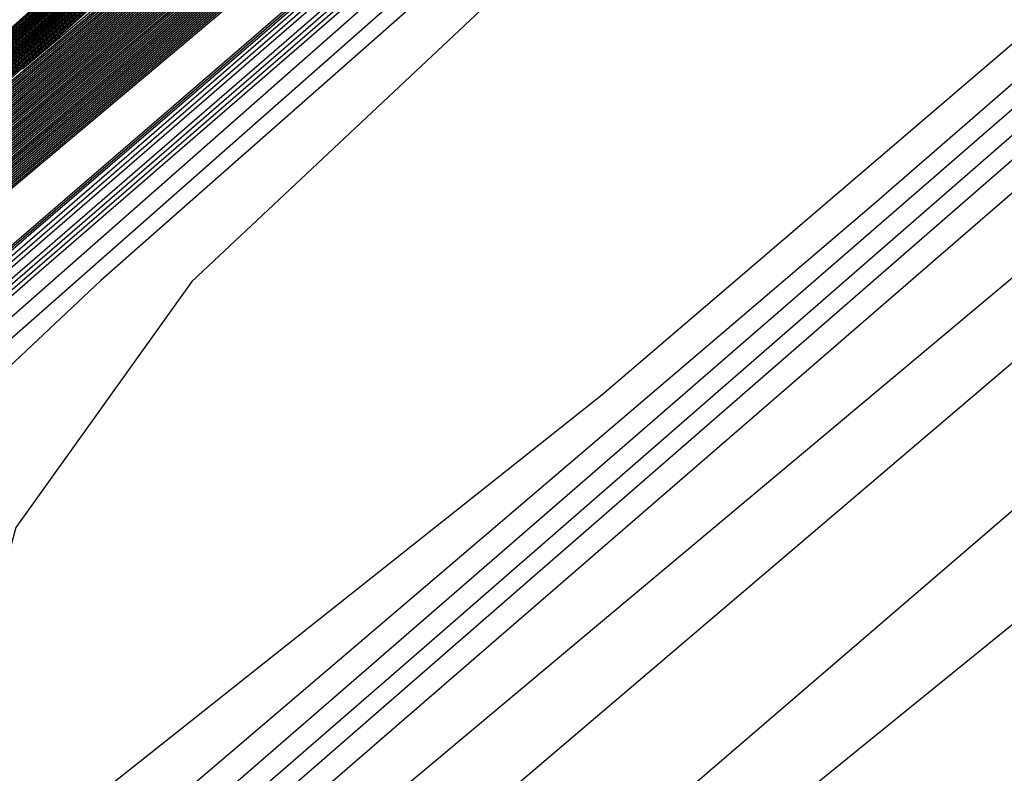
# Model space of a CAD drawing. Extents: x 3249832 to 3255657, y 13789405 to 13793316.
# Tile 676 of 1056: x 3253203.11 to 3253204.96, y 13791251.42 to 13791252.83. Entities that reach past the tile are written whole.
import ezdxf

# ---------------------------------------------------------------- set-up
doc = ezdxf.new("R2010")
doc.units = 0
doc.header["$LTSCALE"] = 100
doc.header["$MEASUREMENT"] = 0
for name, color, linetype in [('GRATIO_03231_CON', 1, 'CONTINUOUS'), ('GRATIO_0323_ICON', 1, 'CONTINUOUS'), ('TARGETS_EAST', 7, 'CONTINUOUS')]:
    doc.layers.add(name, color=color, linetype=linetype)

# ---------------------------------------------------------------- blocks, each defined once
blk = doc.blocks.new('Gratio_032316_contours')
at = {"layer": 'GRATIO_03231_CON', "color": 5, "linetype": 'Continuous', "flags": 128}
for points in [[(3253294.0212, 13791331.0428), (3253275.5125, 13791314.8486), (3253259.7464, 13791301.1197), (3253250.9012, 13791293.4869), (3253247.6075, 13791290.7142), (3253247.1091, 13791290.3491), (3253246.7117, 13791290.0122), (3253243.9688, 13791287.6176), (3253236.4957, 13791281.1528), (3253223.0936, 13791269.6111), (3253207.3062, 13791256.0098), (3253193.863, 13791244.3721), (3253186.312, 13791237.7178), (3253183.475, 13791235.0528)], [(3253201.6585, 13791249.0562), (3253208.7399, 13791255.1436), (3253214.639, 13791260.1955), (3253217.7084, 13791262.7688), (3253218.7561, 13791263.5746), (3253219.2039, 13791263.8623)], [(3253293.8317, 13791330.8804), (3253275.3974, 13791314.7514), (3253259.6945, 13791301.0778), (3253250.8846, 13791293.4758), (3253247.604, 13791290.7145), (3253247.1076, 13791290.3509), (3253246.6966, 13791290.002), (3253243.8576, 13791287.5248), (3253236.1237, 13791280.8358), (3253222.2547, 13791268.8929), (3253205.9177, 13791254.8183), (3253192.0065, 13791242.7756), (3253184.1926, 13791235.8897), (3253181.257, 13791233.1319)], [(3253200.1596, 13791247.6182), (3253204.5266, 13791251.3287), (3253206.6263, 13791253.0335), (3253207.1335, 13791253.338), (3253207.214, 13791253.2832), (3253207.7988, 13791253.6979), (3253208.8801, 13791254.5638), (3253210.2152, 13791255.6509), (3253211.5605, 13791256.7314)], [(3253293.6422, 13791330.7181), (3253275.2822, 13791314.6541), (3253259.6426, 13791301.0358), (3253250.8681, 13791293.4648), (3253247.6005, 13791290.7147), (3253247.106, 13791290.3527), (3253246.6814, 13791289.9919), (3253243.7465, 13791287.432), (3253235.7518, 13791280.5188), (3253221.4158, 13791268.1746), (3253204.5291, 13791253.6269), (3253190.15, 13791241.1791), (3253182.0733, 13791234.0616)], [(3253293.4527, 13791330.5558), (3253275.167, 13791314.5569), (3253259.5907, 13791300.9939), (3253250.8516, 13791293.4537), (3253247.5971, 13791290.715), (3253247.1045, 13791290.3544), (3253246.6663, 13791289.9818), (3253243.6353, 13791287.3391), (3253235.3798, 13791280.2018), (3253220.5769, 13791267.4564), (3253203.1406, 13791252.4354), (3253188.2936, 13791239.5826), (3253179.954, 13791232.2335)], [(3253308.4445, 13791343.7658), (3253293.0737, 13791330.2311), (3253274.9367, 13791314.3625), (3253259.4868, 13791300.91), (3253250.8185, 13791293.4315), (3253247.5901, 13791290.7155), (3253247.1014, 13791290.358), (3253246.6359, 13791289.9615), (3253243.413, 13791287.1535), (3253234.6358, 13791279.5678), (3253218.8992, 13791266.0199), (3253200.3635, 13791250.0525), (3253184.5806, 13791236.3896), (3253175.7173, 13791228.5842), (3253172.4005, 13791225.5046), (3253171.8717, 13791224.8476), (3253171.831, 13791224.6878), (3253171.8119, 13791224.6105), (3253171.8063, 13791224.579), (3253171.8071, 13791224.562), (3253171.8114, 13791224.5508), (3253171.8175, 13791224.5425)], [(3253308.192, 13791343.5479), (3253292.8842, 13791330.0688), (3253274.8215, 13791314.2652), (3253259.4349, 13791300.868), (3253250.8019, 13791293.4204), (3253247.5867, 13791290.7158), (3253247.0999, 13791290.3598), (3253246.6302, 13791289.9595), (3253243.3773, 13791287.1255), (3253234.5186, 13791279.4695), (3253219.1017, 13791266.2089), (3253203.6551, 13791252.9828), (3253196.5771, 13791247.0361)], [(3253307.9395, 13791343.3301), (3253292.6947, 13791329.9065), (3253274.7064, 13791314.168), (3253259.383, 13791300.8261), (3253250.7854, 13791293.4094), (3253247.5832, 13791290.716), (3253247.0984, 13791290.3616), (3253246.6301, 13791289.9622), (3253243.386, 13791287.1355), (3253234.551, 13791279.4998), (3253219.1753, 13791266.2743), (3253203.7697, 13791253.0834), (3253196.7106, 13791247.1525)], [(3253307.687, 13791343.1123), (3253292.5052, 13791329.7441), (3253274.5912, 13791314.0708), (3253259.3311, 13791300.7842), (3253250.7688, 13791293.3983), (3253247.5797, 13791290.7163), (3253247.0968, 13791290.3634), (3253246.6299, 13791289.965), (3253243.3946, 13791287.1456), (3253234.5834, 13791279.53), (3253219.2488, 13791266.3397), (3253203.8844, 13791253.184), (3253196.8441, 13791247.2689)], [(3253307.1819, 13791342.6766), (3253292.1262, 13791329.4195), (3253274.3609, 13791313.8764), (3253259.2273, 13791300.7003), (3253250.7358, 13791293.3761), (3253247.5728, 13791290.7168), (3253247.0938, 13791290.367), (3253246.6295, 13791289.9704), (3253243.4119, 13791287.1657), (3253234.6482, 13791279.5905), (3253219.3958, 13791266.4705), (3253204.1137, 13791253.3851), (3253197.1111, 13791247.5017)], [(3253306.9294, 13791342.4588), (3253291.9367, 13791329.2571), (3253274.2457, 13791313.7791), (3253259.1753, 13791300.6583), (3253250.7192, 13791293.3651), (3253247.5693, 13791290.7171), (3253247.0923, 13791290.3688), (3253246.6294, 13791289.9732), (3253243.4206, 13791287.1758), (3253234.6806, 13791279.6207), (3253219.4693, 13791266.536), (3253204.2284, 13791253.4857), (3253197.2446, 13791247.6181)], [(3253306.6769, 13791342.2409), (3253291.7472, 13791329.0948), (3253274.1305, 13791313.6819), (3253259.1234, 13791300.6164), (3253250.7027, 13791293.354), (3253247.5658, 13791290.7173), (3253247.0907, 13791290.3706), (3253246.6292, 13791289.9759), (3253243.4292, 13791287.1859), (3253234.713, 13791279.651), (3253219.5429, 13791266.6014), (3253204.343, 13791253.5863), (3253197.3781, 13791247.7345)], [(3253306.4244, 13791342.0231), (3253291.5577, 13791328.9325), (3253274.0154, 13791313.5847), (3253259.0715, 13791300.5744), (3253250.6861, 13791293.3429), (3253247.5624, 13791290.7176), (3253247.0892, 13791290.3724), (3253246.629, 13791289.9786), (3253243.4379, 13791287.1959), (3253234.7454, 13791279.6812), (3253219.6164, 13791266.6668), (3253204.4577, 13791253.6869), (3253197.5116, 13791247.8509)], [(3253305.9193, 13791341.5874), (3253291.1787, 13791328.6078), (3253273.785, 13791313.3903), (3253258.9677, 13791300.4906), (3253250.653, 13791293.3208), (3253247.5554, 13791290.7181), (3253247.0861, 13791290.376), (3253246.6287, 13791289.9841), (3253243.4552, 13791287.216), (3253234.8102, 13791279.7417), (3253219.7634, 13791266.7976), (3253204.687, 13791253.888), (3253197.7786, 13791248.0837)], [(3253305.6668, 13791341.3696), (3253290.9892, 13791328.4455), (3253273.6699, 13791313.293), (3253258.9158, 13791300.4486), (3253250.6365, 13791293.3097), (3253247.5519, 13791290.7183), (3253247.0846, 13791290.3778), (3253246.6285, 13791289.9868), (3253243.4639, 13791287.2261), (3253234.8425, 13791279.7719), (3253219.8369, 13791266.863), (3253204.8017, 13791253.9886), (3253197.9121, 13791248.2001)], [(3253305.4143, 13791341.1518), (3253290.7997, 13791328.2831), (3253273.5547, 13791313.1958), (3253258.8639, 13791300.4067), (3253250.62, 13791293.2986), (3253247.5485, 13791290.7186), (3253247.0831, 13791290.3796), (3253246.6283, 13791289.9895), (3253243.4725, 13791287.2362), (3253234.8749, 13791279.8021), (3253219.9105, 13791266.9285), (3253204.9164, 13791254.0892), (3253198.0457, 13791248.3165)], [(3253305.1618, 13791340.9339), (3253290.6102, 13791328.1208), (3253273.4395, 13791313.0986), (3253258.8119, 13791300.3647), (3253250.6034, 13791293.2875), (3253247.545, 13791290.7189), (3253247.0815, 13791290.3814), (3253246.6281, 13791289.9923), (3253243.4812, 13791287.2462), (3253234.9073, 13791279.8324), (3253219.984, 13791266.9939), (3253205.031, 13791254.1897), (3253198.1792, 13791248.4329)], [(3253304.6567, 13791340.4982), (3253290.2312, 13791327.7961), (3253273.2092, 13791312.9041), (3253258.7081, 13791300.2808), (3253250.5703, 13791293.2654), (3253247.5381, 13791290.7194), (3253247.0785, 13791290.385), (3253246.6278, 13791289.9977), (3253243.4985, 13791287.2663), (3253234.9721, 13791279.8929), (3253220.131, 13791267.1247), (3253205.2604, 13791254.3909), (3253198.4462, 13791248.6657)], [(3253198.5797, 13791248.7821), (3253205.1985, 13791254.6939), (3253219.8766, 13791267.5661), (3253234.5757, 13791280.4146), (3253243.0421, 13791287.8092), (3253246.1606, 13791290.5352), (3253246.601, 13791290.9314), (3253246.8802, 13791291.2038), (3253248.905, 13791293.0251), (3253254.4294, 13791297.9353), (3253264.334, 13791306.6991), (3253276.0046, 13791316.981), (3253285.9538, 13791325.6705), (3253291.6945, 13791330.5546), (3253294.7416, 13791333.0114)], [(3253304.4042, 13791340.2804), (3253290.0417, 13791327.6338), (3253273.094, 13791312.8069), (3253258.6562, 13791300.2389), (3253250.5538, 13791293.2543), (3253247.5346, 13791290.7196), (3253247.0769, 13791290.3868), (3253246.6276, 13791290.0005), (3253243.5071, 13791287.2764), (3253235.0045, 13791279.9231), (3253220.2045, 13791267.1901), (3253205.375, 13791254.4915), (3253198.5797, 13791248.7821)], [(3253198.7132, 13791248.8985), (3253205.3136, 13791254.7939), (3253219.9511, 13791267.6304), (3253234.6095, 13791280.4433), (3253243.0524, 13791287.8174), (3253246.1624, 13791290.5357), (3253246.6017, 13791290.9306), (3253246.8735, 13791291.1956), (3253248.8442, 13791292.9683), (3253254.221, 13791297.7473), (3253263.8608, 13791306.2769), (3253275.2196, 13791316.284), (3253284.9029, 13791324.7413), (3253290.4997, 13791329.5031), (3253293.5319, 13791331.9519)], [(3253304.1517, 13791340.0626), (3253289.8522, 13791327.4715), (3253272.9789, 13791312.7097), (3253258.6043, 13791300.197), (3253250.5372, 13791293.2432), (3253247.5311, 13791290.7199), (3253247.0754, 13791290.3886), (3253246.6274, 13791290.0032), (3253243.5158, 13791287.2865), (3253235.0369, 13791279.9533), (3253220.2781, 13791267.2556), (3253205.4897, 13791254.592), (3253198.7132, 13791248.8985)], [(3253198.8467, 13791249.0149), (3253205.4288, 13791254.8939), (3253220.0256, 13791267.6947), (3253234.6432, 13791280.472), (3253243.0627, 13791287.8256), (3253246.1641, 13791290.5362), (3253246.6024, 13791290.9298), (3253246.8668, 13791291.1875), (3253248.7834, 13791292.9115), (3253254.0126, 13791297.5593), (3253263.3877, 13791305.8547), (3253274.4346, 13791315.5871), (3253283.8521, 13791323.8121), (3253289.3049, 13791328.4516), (3253292.3221, 13791330.8924), (3253295.3988, 13791333.3871)], [(3253303.8992, 13791339.8447), (3253289.6627, 13791327.3091), (3253272.8637, 13791312.6125), (3253258.5524, 13791300.155), (3253250.5207, 13791293.2322), (3253247.5276, 13791290.7202), (3253247.0739, 13791290.3904), (3253246.6272, 13791290.0059), (3253243.5244, 13791287.2965), (3253235.0693, 13791279.9836), (3253220.3516, 13791267.321), (3253205.6044, 13791254.6926), (3253198.8467, 13791249.0149)], [(3253199.1137, 13791249.2477), (3253205.6591, 13791255.094), (3253220.1745, 13791267.8234), (3253234.7107, 13791280.5294), (3253243.0833, 13791287.8419), (3253246.1676, 13791290.5373), (3253246.6039, 13791290.9283), (3253246.8534, 13791291.1713), (3253248.6618, 13791292.798), (3253253.5957, 13791297.1833), (3253262.4415, 13791305.0103), (3253272.8646, 13791314.1931), (3253281.7503, 13791321.9537), (3253286.9153, 13791326.3487), (3253289.9027, 13791328.7733), (3253293.1869, 13791331.4577)], [(3253303.3941, 13791339.4091), (3253289.2837, 13791326.9845), (3253272.6334, 13791312.418), (3253258.4485, 13791300.0711), (3253250.4876, 13791293.21), (3253247.5207, 13791290.7207), (3253247.0708, 13791290.394), (3253246.6269, 13791290.0114), (3253243.5418, 13791287.3167), (3253235.1341, 13791280.044), (3253220.4986, 13791267.4518), (3253205.8337, 13791254.8938), (3253199.1137, 13791249.2477)], [(3253199.2472, 13791249.3641), (3253205.7743, 13791255.194), (3253220.249, 13791267.8877), (3253234.7444, 13791280.5581), (3253243.0936, 13791287.8501), (3253246.1693, 13791290.5378), (3253246.6046, 13791290.9275), (3253246.8467, 13791291.1632), (3253248.601, 13791292.7412), (3253253.3873, 13791296.9953), (3253261.9684, 13791304.5881), (3253272.0796, 13791313.4961), (3253280.6994, 13791321.0245), (3253285.7205, 13791325.2972), (3253288.6929, 13791327.7138), (3253292.081, 13791330.4929), (3253297.6192, 13791335.1971)], [(3253303.1416, 13791339.1912), (3253289.0942, 13791326.8221), (3253272.5182, 13791312.3208), (3253258.3966, 13791300.0292), (3253250.4711, 13791293.1989), (3253247.5172, 13791290.7209), (3253247.0693, 13791290.3958), (3253246.6267, 13791290.0141), (3253243.5504, 13791287.3267), (3253235.1665, 13791280.0743), (3253220.5721, 13791267.5172), (3253205.9484, 13791254.9943), (3253199.2472, 13791249.3641)], [(3253199.3807, 13791249.4805), (3253205.8894, 13791255.294), (3253220.3235, 13791267.952), (3253234.7781, 13791280.5868), (3253243.1038, 13791287.8583), (3253246.171, 13791290.5383), (3253246.6053, 13791290.9267), (3253246.84, 13791291.1551), (3253248.5402, 13791292.6844), (3253253.1789, 13791296.8073), (3253261.4953, 13791304.1659), (3253271.2946, 13791312.7991), (3253279.6485, 13791320.0953), (3253284.5257, 13791324.2457), (3253287.4832, 13791326.6543), (3253290.9751, 13791329.5282), (3253296.7152, 13791334.4102)], [(3253302.8891, 13791338.9734), (3253288.9047, 13791326.6598), (3253272.403, 13791312.2236), (3253258.3447, 13791299.9872), (3253250.4545, 13791293.1879), (3253247.5138, 13791290.7212), (3253247.0677, 13791290.3976), (3253246.6265, 13791290.0169), (3253243.5591, 13791287.3368), (3253235.1989, 13791280.1045), (3253220.6457, 13791267.5826), (3253206.063, 13791255.0949), (3253199.3807, 13791249.4805)], [(3253199.5142, 13791249.5969), (3253206.0046, 13791255.394), (3253220.3979, 13791268.0163), (3253234.8119, 13791280.6155), (3253243.1141, 13791287.8665), (3253246.1728, 13791290.5389), (3253246.606, 13791290.9259), (3253246.8333, 13791291.147), (3253248.4794, 13791292.6276), (3253252.9704, 13791296.6193), (3253261.0222, 13791303.7437), (3253270.5096, 13791312.1022), (3253278.5977, 13791319.1661), (3253283.3309, 13791323.1942), (3253286.2735, 13791325.5948), (3253289.8691, 13791328.5635), (3253295.8113, 13791333.6233)], [(3253302.6366, 13791338.7556), (3253288.7152, 13791326.4975), (3253272.2879, 13791312.1264), (3253258.2928, 13791299.9453), (3253250.438, 13791293.1768), (3253247.5103, 13791290.7214), (3253247.0662, 13791290.3994), (3253246.6264, 13791290.0196), (3253243.5677, 13791287.3468), (3253235.2313, 13791280.1348), (3253220.7192, 13791267.6481), (3253206.1777, 13791255.1955), (3253199.5142, 13791249.5969)], [(3253199.7813, 13791249.8297), (3253206.2349, 13791255.594), (3253220.5469, 13791268.145), (3253234.8794, 13791280.6729), (3253243.1347, 13791287.8828), (3253246.1762, 13791290.5399), (3253246.6074, 13791290.9243), (3253246.8199, 13791291.1308), (3253248.3578, 13791292.514), (3253252.5536, 13791296.2433), (3253260.0759, 13791302.8992), (3253268.9396, 13791310.7082), (3253276.4959, 13791317.3077), (3253280.9414, 13791321.0912), (3253283.854, 13791323.4757), (3253287.6573, 13791326.634), (3253294.0035, 13791332.0496)], [(3253302.1315, 13791338.3199), (3253288.3362, 13791326.1728), (3253272.0575, 13791311.9319), (3253258.189, 13791299.8614), (3253250.4049, 13791293.1546), (3253247.5033, 13791290.722), (3253247.0631, 13791290.403), (3253246.626, 13791290.0251), (3253243.585, 13791287.367), (3253235.2961, 13791280.1952), (3253220.8662, 13791267.7789), (3253206.407, 13791255.3966), (3253199.7813, 13791249.8297)], [(3253199.9148, 13791249.9461), (3253206.3501, 13791255.694), (3253220.6213, 13791268.2093), (3253234.9131, 13791280.7016), (3253243.145, 13791287.891), (3253246.178, 13791290.5404), (3253246.6081, 13791290.9235), (3253246.8132, 13791291.1227), (3253248.297, 13791292.4572), (3253252.3451, 13791296.0552), (3253259.6028, 13791302.477), (3253268.1546, 13791310.0112), (3253275.445, 13791316.3785), (3253279.7466, 13791320.0397), (3253282.6443, 13791322.4162), (3253286.5513, 13791325.6693), (3253293.0995, 13791331.2627), (3253300.7952, 13791337.8692)], [(3253301.879, 13791338.1021), (3253288.1467, 13791326.0105), (3253271.9424, 13791311.8347), (3253258.137, 13791299.8195), (3253250.3884, 13791293.1436), (3253247.4999, 13791290.7222), (3253247.0616, 13791290.4048), (3253246.6258, 13791290.0278), (3253243.5937, 13791287.377), (3253235.3285, 13791280.2255), (3253220.9397, 13791267.8443), (3253206.5217, 13791255.4972), (3253199.9148, 13791249.9461)], [(3253200.0483, 13791250.0625), (3253206.4652, 13791255.794), (3253220.6958, 13791268.2736), (3253234.9468, 13791280.7303), (3253243.1553, 13791287.8992), (3253246.1797, 13791290.541), (3253246.6089, 13791290.9227), (3253246.8065, 13791291.1146), (3253248.2362, 13791292.4004), (3253252.1367, 13791295.8672), (3253259.1297, 13791302.0548), (3253267.3696, 13791309.3142), (3253274.3942, 13791315.4493), (3253278.5518, 13791318.9883), (3253281.4346, 13791321.3567), (3253285.4454, 13791324.7046), (3253292.1956, 13791330.4758), (3253300.1297, 13791337.2902)], [(3253301.6265, 13791337.8842), (3253287.9572, 13791325.8481), (3253271.8272, 13791311.7375), (3253258.0851, 13791299.7775), (3253250.3718, 13791293.1325), (3253247.4964, 13791290.7225), (3253247.0601, 13791290.4066), (3253246.6257, 13791290.0305), (3253243.6023, 13791287.3871), (3253235.3609, 13791280.2557), (3253221.0132, 13791267.9097), (3253206.6364, 13791255.5978), (3253200.0483, 13791250.0625)], [(3253200.1818, 13791250.1789), (3253206.5804, 13791255.894), (3253220.7703, 13791268.338), (3253234.9806, 13791280.7589), (3253243.1656, 13791287.9073), (3253246.1815, 13791290.5415), (3253246.6096, 13791290.9219), (3253246.7998, 13791291.1065), (3253248.1754, 13791292.3437), (3253251.9283, 13791295.6792), (3253258.6566, 13791301.6326), (3253266.5846, 13791308.6173), (3253273.3433, 13791314.5201), (3253277.357, 13791317.9368), (3253280.2248, 13791320.2972), (3253284.3395, 13791323.7398), (3253291.2917, 13791329.6889), (3253299.4642, 13791336.7111)], [(3253301.374, 13791337.6664), (3253287.7677, 13791325.6858), (3253271.712, 13791311.6403), (3253258.0332, 13791299.7356), (3253250.3553, 13791293.1214), (3253247.4929, 13791290.7227), (3253247.0585, 13791290.4084), (3253246.6255, 13791290.0332), (3253243.611, 13791287.3971), (3253235.3933, 13791280.286), (3253221.0868, 13791267.9751), (3253206.751, 13791255.6984), (3253200.1818, 13791250.1789)], [(3253200.4488, 13791250.4117), (3253206.8107, 13791256.094), (3253220.9192, 13791268.4666), (3253235.048, 13791280.8163), (3253243.1862, 13791287.9237), (3253246.1849, 13791290.5425), (3253246.611, 13791290.9203), (3253246.7864, 13791291.0903), (3253248.0538, 13791292.2301), (3253251.5114, 13791295.3032), (3253257.7104, 13791300.7882), (3253265.0146, 13791307.2233), (3253271.2415, 13791312.6617), (3253274.9674, 13791315.8338), (3253277.8054, 13791318.1781), (3253282.1276, 13791321.8104), (3253289.4838, 13791328.1152), (3253298.1332, 13791335.5529)], [(3253300.8689, 13791337.2307), (3253287.3887, 13791325.3611), (3253271.4817, 13791311.4458), (3253257.9294, 13791299.6517), (3253250.3222, 13791293.0993), (3253247.486, 13791290.7233), (3253247.0555, 13791290.412), (3253246.6251, 13791290.0387), (3253243.6283, 13791287.4173), (3253235.4581, 13791280.3464), (3253221.2338, 13791268.106), (3253206.9803, 13791255.8995), (3253200.4488, 13791250.4117)], [(3253200.5823, 13791250.5281), (3253206.9259, 13791256.194), (3253220.9937, 13791268.5309), (3253235.0818, 13791280.845), (3253243.1965, 13791287.9319), (3253246.1867, 13791290.5431), (3253246.6117, 13791290.9195), (3253246.7797, 13791291.0822), (3253247.993, 13791292.1733), (3253251.303, 13791295.1152), (3253257.2372, 13791300.366), (3253264.2296, 13791306.5263), (3253270.1907, 13791311.7325), (3253273.7726, 13791314.7823), (3253276.5956, 13791317.1186), (3253281.0217, 13791320.8456), (3253288.5799, 13791327.3283), (3253297.4678, 13791334.9738)], [(3253300.6164, 13791337.0129), (3253287.1992, 13791325.1988), (3253271.3665, 13791311.3486), (3253257.8775, 13791299.6097), (3253250.3056, 13791293.0882), (3253247.4825, 13791290.7235), (3253247.0539, 13791290.4137), (3253246.625, 13791290.0414), (3253243.637, 13791287.4273), (3253235.4905, 13791280.3767), (3253221.3073, 13791268.1714), (3253207.095, 13791256.0001), (3253200.5823, 13791250.5281)], [(3253200.7158, 13791250.6445), (3253207.041, 13791256.2941), (3253221.0682, 13791268.5952), (3253235.1155, 13791280.8737), (3253243.2068, 13791287.94), (3253246.1884, 13791290.5436), (3253246.6124, 13791290.9187), (3253246.773, 13791291.0741), (3253247.9322, 13791292.1165), (3253251.0946, 13791294.9272), (3253256.7641, 13791299.9438), (3253263.4446, 13791305.8293), (3253269.1398, 13791310.8033), (3253272.5778, 13791313.7308), (3253275.3859, 13791316.0591), (3253279.9158, 13791319.8809), (3253287.676, 13791326.5414), (3253296.8023, 13791334.3948)], [(3253300.3639, 13791336.795), (3253287.0097, 13791325.0365), (3253271.2514, 13791311.2514), (3253257.8255, 13791299.5678), (3253250.2891, 13791293.0771), (3253247.479, 13791290.7238), (3253247.0524, 13791290.4155), (3253246.6248, 13791290.0442), (3253243.6456, 13791287.4374), (3253235.5228, 13791280.4069), (3253221.3808, 13791268.2368), (3253207.2097, 13791256.1007), (3253200.7158, 13791250.6445)], [(3253200.8493, 13791250.7609), (3253207.1562, 13791256.3941), (3253221.1427, 13791268.6596), (3253235.1492, 13791280.9024), (3253243.2171, 13791287.9482), (3253246.1901, 13791290.5441), (3253246.6131, 13791290.9179), (3253246.7663, 13791291.066), (3253247.8714, 13791292.0597), (3253250.8861, 13791294.7392), (3253256.291, 13791299.5215), (3253262.6596, 13791305.1323), (3253268.0889, 13791309.8741), (3253271.383, 13791312.6793), (3253274.1762, 13791314.9995), (3253278.8098, 13791318.9162), (3253286.7721, 13791325.7545), (3253296.1368, 13791333.8157)], [(3253300.1114, 13791336.5772), (3253286.8202, 13791324.8742), (3253271.1362, 13791311.1542), (3253257.7736, 13791299.5259), (3253250.2726, 13791293.066), (3253247.4756, 13791290.724), (3253247.0509, 13791290.4173), (3253246.6246, 13791290.0469), (3253243.6543, 13791287.4474), (3253235.5552, 13791280.4371), (3253221.4544, 13791268.3022), (3253207.3243, 13791256.2013), (3253200.8493, 13791250.7609)], [(3253201.1163, 13791250.9936), (3253207.3865, 13791256.5941), (3253221.2916, 13791268.7882), (3253235.2167, 13791280.9598), (3253243.2376, 13791287.9645), (3253246.1936, 13791290.5452), (3253246.6146, 13791290.9163), (3253246.7528, 13791291.0498), (3253247.7498, 13791291.9461), (3253250.4693, 13791294.3631), (3253255.3448, 13791298.6771), (3253261.0897, 13791303.7384), (3253265.9871, 13791308.0158), (3253268.9935, 13791310.5764), (3253271.7567, 13791312.8805), (3253276.598, 13791316.9867), (3253284.9642, 13791324.1808), (3253294.8058, 13791332.6575)], [(3253299.6063, 13791336.1415), (3253286.4412, 13791324.5495), (3253270.9059, 13791310.9597), (3253257.6698, 13791299.442), (3253250.2395, 13791293.0439), (3253247.4686, 13791290.7245), (3253247.0478, 13791290.4209), (3253246.6243, 13791290.0524), (3253243.6716, 13791287.4676), (3253235.62, 13791280.4976), (3253221.6014, 13791268.4331), (3253207.5537, 13791256.4024), (3253201.1163, 13791250.9936)], [(3253201.2498, 13791251.11), (3253207.5017, 13791256.6941), (3253221.3661, 13791268.8525), (3253235.2504, 13791280.9885), (3253243.2479, 13791287.9727), (3253246.1953, 13791290.5457), (3253246.6153, 13791290.9155), (3253246.7461, 13791291.0417), (3253247.689, 13791291.8893), (3253250.2608, 13791294.1751), (3253254.8717, 13791298.2549), (3253260.3047, 13791303.0414), (3253264.9363, 13791307.0866), (3253267.7987, 13791309.5249), (3253270.547, 13791311.821), (3253275.4921, 13791316.022), (3253284.0603, 13791323.3939), (3253294.1403, 13791332.0785)], [(3253299.3538, 13791335.9237), (3253286.2517, 13791324.3872), (3253270.7907, 13791310.8625), (3253257.6179, 13791299.4), (3253250.2229, 13791293.0328), (3253247.4651, 13791290.7248), (3253247.0463, 13791290.4227), (3253246.6241, 13791290.0551), (3253243.6802, 13791287.4776), (3253235.6524, 13791280.5279), (3253221.6749, 13791268.4985), (3253207.6683, 13791256.503), (3253201.2498, 13791251.11)], [(3253201.3833, 13791251.2264), (3253207.6168, 13791256.7941), (3253221.4406, 13791268.9169), (3253235.2842, 13791281.0172), (3253243.2582, 13791287.9809), (3253246.1971, 13791290.5462), (3253246.616, 13791290.9147), (3253246.7394, 13791291.0336), (3253247.6282, 13791291.8325), (3253250.0524, 13791293.9871), (3253254.3985, 13791297.8327), (3253259.5197, 13791302.3444), (3253263.8854, 13791306.1574), (3253266.6039, 13791308.4734), (3253269.3373, 13791310.7615), (3253274.3861, 13791315.0572), (3253283.1563, 13791322.607), (3253293.4748, 13791331.4994)], [(3253299.1013, 13791335.7059), (3253286.0622, 13791324.2248), (3253270.6755, 13791310.7653), (3253257.566, 13791299.3581), (3253250.2064, 13791293.0217), (3253247.4617, 13791290.7251), (3253247.0447, 13791290.4245), (3253246.6239, 13791290.0578), (3253243.6889, 13791287.4877), (3253235.6848, 13791280.5581), (3253221.7484, 13791268.5639), (3253207.783, 13791256.6036), (3253201.3833, 13791251.2264)], [(3253201.5169, 13791251.3428), (3253207.732, 13791256.8941), (3253221.515, 13791268.9812), (3253235.3179, 13791281.0459), (3253243.2685, 13791287.9891), (3253246.1988, 13791290.5467), (3253246.6167, 13791290.9139), (3253246.7327, 13791291.0255), (3253247.5674, 13791291.7758), (3253249.844, 13791293.7991), (3253253.9254, 13791297.4105), (3253258.7347, 13791301.6474), (3253262.8345, 13791305.2282), (3253265.4091, 13791307.4219), (3253268.1275, 13791309.7019), (3253273.2802, 13791314.0925), (3253282.2524, 13791321.8201), (3253292.8093, 13791330.9203), (3253301.8109, 13791338.6307)], [(3253298.8488, 13791335.488), (3253285.8727, 13791324.0625), (3253270.5604, 13791310.668), (3253257.5141, 13791299.3161), (3253250.1898, 13791293.0107), (3253247.4582, 13791290.7253), (3253247.0432, 13791290.4263), (3253246.6237, 13791290.0606), (3253243.6975, 13791287.4978), (3253235.7172, 13791280.5883), (3253221.822, 13791268.6293), (3253207.8977, 13791256.7041), (3253201.5169, 13791251.3428)], [(3253201.7839, 13791251.5756), (3253207.9623, 13791257.0941), (3253221.664, 13791269.1098), (3253235.3854, 13791281.1033), (3253243.2891, 13791288.0054), (3253246.2023, 13791290.5478), (3253246.6181, 13791290.9123), (3253246.7193, 13791291.0092), (3253247.4458, 13791291.6622), (3253249.4271, 13791293.4231), (3253252.9792, 13791296.5661), (3253257.1647, 13791300.2535), (3253260.7328, 13791303.3698), (3253263.0195, 13791305.3189), (3253265.7081, 13791307.5829), (3253271.0683, 13791312.163), (3253280.4446, 13791320.2464), (3253291.4783, 13791329.7621), (3253300.8855, 13791337.8251)], [(3253298.3437, 13791335.0524), (3253285.4937, 13791323.7378), (3253270.3301, 13791310.4736), (3253257.4103, 13791299.2321), (3253250.157, 13791292.9882), (3253247.4517, 13791290.7254), (3253247.0406, 13791290.4294), (3253246.6238, 13791290.0656), (3253243.7151, 13791287.5176), (3253235.7821, 13791280.6487), (3253221.969, 13791268.7601), (3253208.127, 13791256.9053), (3253201.7839, 13791251.5756)], [(3253201.9174, 13791251.692), (3253208.0775, 13791257.1941), (3253221.7385, 13791269.1741), (3253235.4191, 13791281.132), (3253243.2994, 13791288.0136), (3253246.204, 13791290.5483), (3253246.6188, 13791290.9115), (3253246.7126, 13791291.0011), (3253247.385, 13791291.6054), (3253249.2187, 13791293.2351), (3253252.5061, 13791296.1439), (3253256.3797, 13791299.5565), (3253259.6819, 13791302.4406), (3253261.8247, 13791304.2675), (3253264.4983, 13791306.5234), (3253269.9624, 13791311.1983), (3253279.5406, 13791319.4595), (3253290.8128, 13791329.1831), (3253300.4228, 13791337.4224)], [(3253298.0912, 13791334.8345), (3253285.3042, 13791323.5755), (3253270.2149, 13791310.3763), (3253257.3586, 13791299.19), (3253250.1408, 13791292.9767), (3253247.4486, 13791290.725), (3253247.0396, 13791290.4305), (3253246.6241, 13791290.0677), (3253243.7241, 13791287.5273), (3253235.8147, 13791280.6787), (3253222.0426, 13791268.8255), (3253208.2417, 13791257.0058), (3253201.9174, 13791251.692)], [(3253202.0509, 13791251.8084), (3253208.1926, 13791257.2941), (3253221.8129, 13791269.2385), (3253235.4528, 13791281.1607), (3253243.3097, 13791288.0218), (3253246.2057, 13791290.5488), (3253246.6196, 13791290.9107), (3253246.7059, 13791290.993), (3253247.3242, 13791291.5486), (3253249.0103, 13791293.0471), (3253252.033, 13791295.7217), (3253255.5947, 13791298.8595), (3253258.631, 13791301.5114), (3253260.6299, 13791303.216), (3253263.2886, 13791305.4638), (3253268.8565, 13791310.2336), (3253278.6367, 13791318.6726), (3253290.1473, 13791328.604), (3253299.9601, 13791337.0196)], [(3253297.8387, 13791334.6167), (3253285.1147, 13791323.4131), (3253270.0998, 13791310.279), (3253257.3068, 13791299.1479), (3253250.1245, 13791292.9653), (3253247.4457, 13791290.7247), (3253247.0387, 13791290.4316), (3253246.6244, 13791290.0698), (3253243.733, 13791287.5369), (3253235.8472, 13791280.7088), (3253222.1162, 13791268.8908), (3253208.3563, 13791257.1064), (3253202.0509, 13791251.8084)], [(3253222.1897, 13791268.9562), (3253208.471, 13791257.207), (3253202.1844, 13791251.9248), (3253202.1844, 13791251.9248), (3253208.3078, 13791257.3941), (3253221.8874, 13791269.3028)], [(3253222.3369, 13791269.0869), (3253208.7004, 13791257.4081), (3253202.4514, 13791252.1576), (3253202.4514, 13791252.1576), (3253208.5381, 13791257.5942), (3253222.0363, 13791269.4314)], [(3253222.4104, 13791269.1523), (3253208.815, 13791257.5087), (3253202.5849, 13791252.274), (3253202.5849, 13791252.274), (3253208.6533, 13791257.6942), (3253222.1108, 13791269.4957)], [(3253222.484, 13791269.2177), (3253208.9297, 13791257.6093), (3253202.7184, 13791252.3904), (3253202.7184, 13791252.3904), (3253208.7684, 13791257.7942), (3253222.1853, 13791269.5601)], [(3253222.5575, 13791269.283), (3253209.0444, 13791257.7098), (3253202.8519, 13791252.5068), (3253202.8519, 13791252.5068), (3253208.8836, 13791257.8942), (3253222.2598, 13791269.6244)], [(3253222.7047, 13791269.4137), (3253209.2737, 13791257.911), (3253203.119, 13791252.7396), (3253203.119, 13791252.7396), (3253209.1139, 13791258.0942), (3253222.4087, 13791269.753)]]:
    blk.add_lwpolyline(points, dxfattribs=at)
at = {"layer": 'GRATIO_03231_CON', "color": 1, "linetype": 'Continuous', "flags": 128}
for points in [[(3253305.6725, 13791341.1594), (3253291.4411, 13791328.7329), (3253274.093, 13791313.5951), (3253259.1359, 13791300.5793), (3253250.7226, 13791293.3241), (3253247.588, 13791290.6906), (3253247.1122, 13791290.3455), (3253246.742, 13791290.0324), (3253244.1911, 13791287.8033), (3253237.2397, 13791281.7868), (3253224.7714, 13791271.0476), (3253210.0833, 13791258.3927), (3253197.576, 13791247.5652)], [(3253201.4718, 13791249.2034), (3253206.4257, 13791253.4194), (3253215.3463, 13791261.091), (3253225.9004, 13791270.1944), (3253234.8639, 13791277.9291), (3253239.86, 13791282.2289), (3253241.9, 13791283.9634), (3253242.8421, 13791284.7366), (3253244.153, 13791285.8159), (3253245.7322, 13791287.1241), (3253247.0877, 13791288.2474), (3253247.9417, 13791288.9562), (3253248.8734, 13791289.7563), (3253250.6766, 13791291.3376), (3253253.8181, 13791294.1039), (3253257.4579, 13791297.3151), (3253260.4294, 13791299.9452), (3253262.1013, 13791301.4393), (3253263.9852, 13791303.1272), (3253268.1279, 13791306.8098), (3253275.7778, 13791313.586), (3253284.9892, 13791321.7458), (3253293.0173, 13791328.8768), (3253297.7719, 13791333.1433)], [(3253301.4816, 13791337.4828), (3253288.7621, 13791326.3851), (3253272.6189, 13791312.303), (3253258.5009, 13791300.0209), (3253250.5356, 13791293.1573), (3253247.566, 13791290.6681), (3253247.1137, 13791290.3437), (3253246.7572, 13791290.0426), (3253244.3023, 13791287.8961), (3253237.6117, 13791282.1038), (3253225.6103, 13791271.7658), (3253211.4719, 13791259.5842), (3253199.4325, 13791249.1617)], [(3253201.5308, 13791249.452), (3253203.3764, 13791251.006), (3253205.7622, 13791253.0041), (3253210.9337, 13791257.4141), (3253220.2072, 13791265.3949), (3253231.1821, 13791274.8703), (3253240.5289, 13791282.9557), (3253245.7489, 13791287.484), (3253247.6673, 13791289.1583), (3253247.9408, 13791289.3993), (3253248.125, 13791289.5479), (3253249.3736, 13791290.6266), (3253252.7395, 13791293.5783), (3253258.7542, 13791298.8829), (3253265.863, 13791305.1692), (3253271.9894, 13791310.6032), (3253275.5609, 13791313.7963), (3253277.0209, 13791315.1417), (3253277.3163, 13791315.4783), (3253277.3163, 13791315.4783), (3253277.4125, 13791315.6585), (3253278.3483, 13791316.5896), (3253281.1803, 13791319.1927), (3253286.5431, 13791324.0173)], [(3253297.2907, 13791333.8062), (3253286.0832, 13791324.0372), (3253271.1448, 13791311.0109), (3253257.8659, 13791299.4626), (3253250.3486, 13791292.9905), (3253247.544, 13791290.6456), (3253247.1152, 13791290.3419), (3253246.7723, 13791290.0527), (3253244.4134, 13791287.9889), (3253237.9836, 13791282.4208), (3253226.4492, 13791272.4841), (3253212.8604, 13791260.7757), (3253201.289, 13791250.7582)], [(3253201.9935, 13791249.9231), (3253205.3991, 13791252.872), (3253207.4593, 13791254.6196), (3253209.7597, 13791256.5517), (3253214.4531, 13791260.5545), (3253222.8321, 13791267.7659)], [(3253283.4042, 13791321.6894), (3253269.6707, 13791309.7188), (3253257.2309, 13791298.9042), (3253250.1616, 13791292.8237), (3253247.5221, 13791290.6231), (3253247.1168, 13791290.3401), (3253246.7875, 13791290.0628), (3253244.5246, 13791288.0817), (3253238.3556, 13791282.7378), (3253227.2881, 13791273.2023), (3253214.249, 13791261.9672), (3253203.1455, 13791252.3547), (3253196.9086, 13791246.8585)], [(3253200.9004, 13791249.0216), (3253205.4478, 13791252.9775), (3253209.2674, 13791256.292), (3253211.5422, 13791258.2333), (3253213.7571, 13791260.0993), (3253217.9725, 13791263.6949), (3253225.4569, 13791270.1371), (3253234.3111, 13791277.7898), (3253241.8442, 13791284.3286), (3253246.0372, 13791288.0069), (3253247.5597, 13791289.3882), (3253247.7532, 13791289.6138), (3253247.7353, 13791289.6352), (3253247.7269, 13791289.6458), (3253247.7245, 13791289.6493), (3253247.7245, 13791289.6493), (3253247.9411, 13791289.8416), (3253249.4539, 13791291.1868), (3253253.5563, 13791294.8409), (3253261.0456, 13791301.516), (3253270.7349, 13791310.1479), (3253280.9411, 13791319.2283), (3253289.806, 13791327.1027)], [(3253284.718, 13791322.7763), (3253278.0463, 13791316.9937), (3253266.7225, 13791307.1346), (3253255.9609, 13791297.7875), (3253249.7877, 13791292.4901), (3253247.4781, 13791290.5781), (3253247.1198, 13791290.3365), (3253246.8178, 13791290.0831), (3253244.7469, 13791288.2674), (3253239.0996, 13791283.3719), (3253228.9658, 13791274.6388), (3253217.0261, 13791264.3501), (3253206.8585, 13791255.5477), (3253201.1472, 13791250.5147)], [(3253202.1519, 13791250.2124), (3253206.8478, 13791254.2857), (3253212.3564, 13791259.0864), (3253217.004, 13791263.1319), (3253219.708, 13791265.4607), (3253221.752, 13791267.1944), (3253225.0114, 13791269.9757), (3253230.707, 13791274.8789), (3253237.4433, 13791280.7056), (3253243.1702, 13791285.6892), (3253246.3505, 13791288.5012), (3253247.4974, 13791289.5664), (3253247.6367, 13791289.7476), (3253247.7168, 13791289.8495), (3253248.3759, 13791290.4438), (3253250.1747, 13791292.0442), (3253250.1747, 13791292.0442), (3253253.6173, 13791295.1093), (3253258.9808, 13791299.8795), (3253266.4855, 13791306.5404), (3253275.6358, 13791314.6499), (3253283.072, 13791321.2554)], [(3253265.2484, 13791305.8425), (3253255.3259, 13791297.2291), (3253249.6007, 13791292.3233), (3253247.4562, 13791290.5556), (3253247.1214, 13791290.3347), (3253246.8329, 13791290.0932), (3253244.8581, 13791288.3602), (3253239.4716, 13791283.6889), (3253229.8047, 13791275.357), (3253218.4147, 13791265.5416), (3253208.7149, 13791257.1442), (3253203.2665, 13791252.3429), (3253201.2195, 13791250.4199)], [(3253201.8674, 13791250.0552), (3253204.7192, 13791252.4869), (3253209.8215, 13791256.9177), (3253215.8108, 13791262.1408), (3253220.8723, 13791266.5519)], [(3253219.8032, 13791266.733), (3253210.5714, 13791258.7408), (3253205.3858, 13791254.171), (3253203.4376, 13791252.3408), (3253203.1064, 13791251.8783), (3253203.0434, 13791251.6434), (3253202.9858, 13791251.4225), (3253202.9424, 13791251.2339), (3253203.0813, 13791251.2336), (3253204.2077, 13791252.128), (3253207.2864, 13791254.7615), (3253212.7951, 13791259.5497), (3253219.2651, 13791265.1952)]]:
    blk.add_lwpolyline(points, dxfattribs=at)
at = {"layer": 'GRATIO_0323_ICON', "color": 7, "linetype": 'Continuous', "flags": 128}
for points in [[(3253293.2632, 13791330.3935), (3253275.0519, 13791314.4597), (3253259.5388, 13791300.9519), (3253250.835, 13791293.4426), (3253247.5936, 13791290.7152), (3253247.103, 13791290.3562), (3253246.6511, 13791289.9717), (3253243.5241, 13791287.2463), (3253235.0078, 13791279.8848), (3253219.7381, 13791266.7382), (3253201.752, 13791251.2439), (3253186.4371, 13791237.9861), (3253177.8347, 13791230.4053)], [(3253307.4344, 13791342.8944), (3253292.3157, 13791329.5818), (3253274.476, 13791313.9736), (3253259.2792, 13791300.7422), (3253250.7523, 13791293.3872), (3253247.5762, 13791290.7165), (3253247.0953, 13791290.3652), (3253246.6297, 13791289.9677), (3253243.4033, 13791287.1557), (3253234.6158, 13791279.5602), (3253219.3223, 13791266.4051), (3253203.9991, 13791253.2845), (3253196.9776, 13791247.3853)], [(3253306.1718, 13791341.8053), (3253291.3682, 13791328.7701), (3253273.9002, 13791313.4875), (3253259.0196, 13791300.5325), (3253250.6696, 13791293.3318), (3253247.5589, 13791290.7178), (3253247.0877, 13791290.3742), (3253246.6288, 13791289.9813), (3253243.4465, 13791287.206), (3253234.7778, 13791279.7114), (3253219.6899, 13791266.7322), (3253204.5724, 13791253.7874), (3253197.6451, 13791247.9673)], [(3253304.9092, 13791340.7161), (3253290.4207, 13791327.9585), (3253273.3244, 13791313.0014), (3253258.76, 13791300.3228), (3253250.5869, 13791293.2765), (3253247.5415, 13791290.7191), (3253247.08, 13791290.3832), (3253246.6279, 13791289.995), (3253243.4898, 13791287.2563), (3253234.9397, 13791279.8626), (3253220.0575, 13791267.0593), (3253205.1457, 13791254.2903), (3253198.3127, 13791248.5493)], [(3253198.9802, 13791249.1313), (3253205.5439, 13791254.9939), (3253220.1, 13791267.7591), (3253234.6769, 13791280.5007), (3253243.073, 13791287.8338), (3253246.1658, 13791290.5368), (3253246.6031, 13791290.929), (3253246.8601, 13791291.1794), (3253248.7226, 13791292.8548), (3253253.8042, 13791297.3713), (3253262.9146, 13791305.4325), (3253273.6496, 13791314.8901), (3253282.8012, 13791322.8829), (3253288.1101, 13791327.4001), (3253291.1124, 13791329.8329), (3253294.2929, 13791332.4224)], [(3253303.6466, 13791339.6269), (3253289.4732, 13791327.1468), (3253272.7485, 13791312.5153), (3253258.5004, 13791300.1131), (3253250.5042, 13791293.2211), (3253247.5242, 13791290.7204), (3253247.0723, 13791290.3922), (3253246.6271, 13791290.0087), (3253243.5331, 13791287.3066), (3253235.1017, 13791280.0138), (3253220.4251, 13791267.3864), (3253205.719, 13791254.7932), (3253198.9802, 13791249.1313)], [(3253199.6477, 13791249.7133), (3253206.1197, 13791255.494), (3253220.4724, 13791268.0807), (3253234.8456, 13791280.6442), (3253243.1244, 13791287.8746), (3253246.1745, 13791290.5394), (3253246.6067, 13791290.9251), (3253246.8266, 13791291.1389), (3253248.4186, 13791292.5708), (3253252.762, 13791296.4313), (3253260.549, 13791303.3214), (3253269.7246, 13791311.4052), (3253277.5468, 13791318.2369), (3253282.1362, 13791322.1427), (3253285.0638, 13791324.5352), (3253288.7632, 13791327.5988), (3253294.9074, 13791332.8365)], [(3253302.384, 13791338.5377), (3253288.5257, 13791326.3351), (3253272.1727, 13791312.0291), (3253258.2409, 13791299.9033), (3253250.4214, 13791293.1657), (3253247.5068, 13791290.7217), (3253247.0647, 13791290.4012), (3253246.6262, 13791290.0223), (3253243.5764, 13791287.3569), (3253235.2637, 13791280.165), (3253220.7927, 13791267.7135), (3253206.2924, 13791255.2961), (3253199.6477, 13791249.7133)], [(3253200.3153, 13791250.2953), (3253206.6955, 13791255.994), (3253220.8448, 13791268.4023), (3253235.0143, 13791280.7876), (3253243.1759, 13791287.9155), (3253246.1832, 13791290.542), (3253246.6103, 13791290.9211), (3253246.7931, 13791291.0984), (3253248.1146, 13791292.2869), (3253251.7199, 13791295.4912), (3253258.1835, 13791301.2104), (3253265.7996, 13791307.9203), (3253272.2924, 13791313.5909), (3253276.1622, 13791316.8853), (3253279.0151, 13791319.2376), (3253283.2336, 13791322.7751), (3253290.3878, 13791328.9021), (3253298.7987, 13791336.132)], [(3253301.1214, 13791337.4485), (3253287.5782, 13791325.5235), (3253271.5969, 13791311.543), (3253257.9813, 13791299.6936), (3253250.3387, 13791293.1103), (3253247.4894, 13791290.723), (3253247.057, 13791290.4102), (3253246.6253, 13791290.036), (3253243.6197, 13791287.4072), (3253235.4257, 13791280.3162), (3253221.1603, 13791268.0406), (3253206.8657, 13791255.7989), (3253200.3153, 13791250.2953)], [(3253200.9828, 13791250.8772), (3253207.2713, 13791256.4941), (3253221.2171, 13791268.7239), (3253235.183, 13791280.9311), (3253243.2273, 13791287.9564), (3253246.1919, 13791290.5446), (3253246.6139, 13791290.9171), (3253246.7595, 13791291.0579), (3253247.8106, 13791292.0029), (3253250.6777, 13791294.5512), (3253255.8179, 13791299.0993), (3253261.8747, 13791304.4354), (3253267.038, 13791308.945), (3253270.1883, 13791311.6279), (3253272.9665, 13791313.94), (3253277.7039, 13791317.9514), (3253285.8681, 13791324.9677), (3253295.4713, 13791333.2366)], [(3253299.8588, 13791336.3594), (3253286.6307, 13791324.7118), (3253271.021, 13791311.0569), (3253257.7217, 13791299.4839), (3253250.256, 13791293.055), (3253247.4721, 13791290.7243), (3253247.0493, 13791290.4191), (3253246.6244, 13791290.0496), (3253243.6629, 13791287.4575), (3253235.5876, 13791280.4674), (3253221.5279, 13791268.3676), (3253207.439, 13791256.3018), (3253200.9828, 13791250.8772)], [(3253201.6504, 13791251.4592), (3253207.8471, 13791256.9941), (3253221.5895, 13791269.0455), (3253235.3516, 13791281.0746), (3253243.2788, 13791287.9972), (3253246.2005, 13791290.5473), (3253246.6174, 13791290.9131), (3253246.726, 13791291.0174), (3253247.5066, 13791291.719), (3253249.6356, 13791293.6111), (3253253.4523, 13791296.9883), (3253257.9497, 13791300.9505), (3253261.7836, 13791304.299), (3253264.2143, 13791306.3704), (3253266.9178, 13791308.6424), (3253272.1743, 13791313.1278), (3253281.3485, 13791321.0333), (3253292.1438, 13791330.3412), (3253301.3482, 13791338.2279)], [(3253298.5962, 13791335.2702), (3253285.6832, 13791323.9002), (3253270.4452, 13791310.5708), (3253257.4621, 13791299.2742), (3253250.1733, 13791292.9996), (3253247.4547, 13791290.7256), (3253247.0417, 13791290.4281), (3253246.6236, 13791290.0633), (3253243.7062, 13791287.5078), (3253235.7496, 13791280.6186), (3253221.8955, 13791268.6947), (3253208.0123, 13791256.8047), (3253201.6504, 13791251.4592)], [(3253222.2633, 13791269.0216), (3253208.5857, 13791257.3076), (3253202.3179, 13791252.0412), (3253202.3179, 13791252.0412), (3253208.4229, 13791257.4942), (3253221.9619, 13791269.3671)], [(3253222.6311, 13791269.3484), (3253209.159, 13791257.8104), (3253202.9854, 13791252.6232), (3253202.9854, 13791252.6232), (3253208.9987, 13791257.9942), (3253222.3342, 13791269.6887)], [(3253288.9089, 13791326.4529), (3253280.7252, 13791319.3416), (3253268.1966, 13791308.4267), (3253256.5959, 13791298.3458), (3253249.9747, 13791292.6569), (3253247.5001, 13791290.6006), (3253247.1183, 13791290.3383), (3253246.8026, 13791290.0729), (3253244.6357, 13791288.1746), (3253238.7276, 13791283.0549), (3253228.1269, 13791273.9205), (3253215.6375, 13791263.1586), (3253205.002, 13791253.9512), (3253199.0279, 13791248.6866)], [(3253199.5847, 13791247.9379), (3253203.8741, 13791251.6536), (3253208.9021, 13791256.0319), (3253213.1357, 13791259.712), (3253215.6251, 13791261.847), (3253217.7546, 13791263.6469), (3253221.4919, 13791266.8353), (3253228.0819, 13791272.5081), (3253235.8763, 13791279.2487), (3253242.5042, 13791285.0122), (3253246.1872, 13791288.2614), (3253247.5185, 13791289.4884), (3253247.684, 13791289.693), (3253247.8258, 13791289.8479), (3253248.9112, 13791290.8188), (3253251.8637, 13791293.4443), (3253251.8637, 13791293.4443), (3253257.3309, 13791298.3131), (3253264.8578, 13791305.0137), (3253273.7133, 13791312.8843), (3253282.7209, 13791320.8763)]]:
    blk.add_lwpolyline(points, dxfattribs=at)

msp = doc.modelspace()

# ---------------------------------------------------------------- block references
at = {"layer": 'TARGETS_EAST'}
msp.add_blockref('Gratio_032316_contours', (0, 0), dxfattribs=at)

doc.saveas('drawing.dxf')
